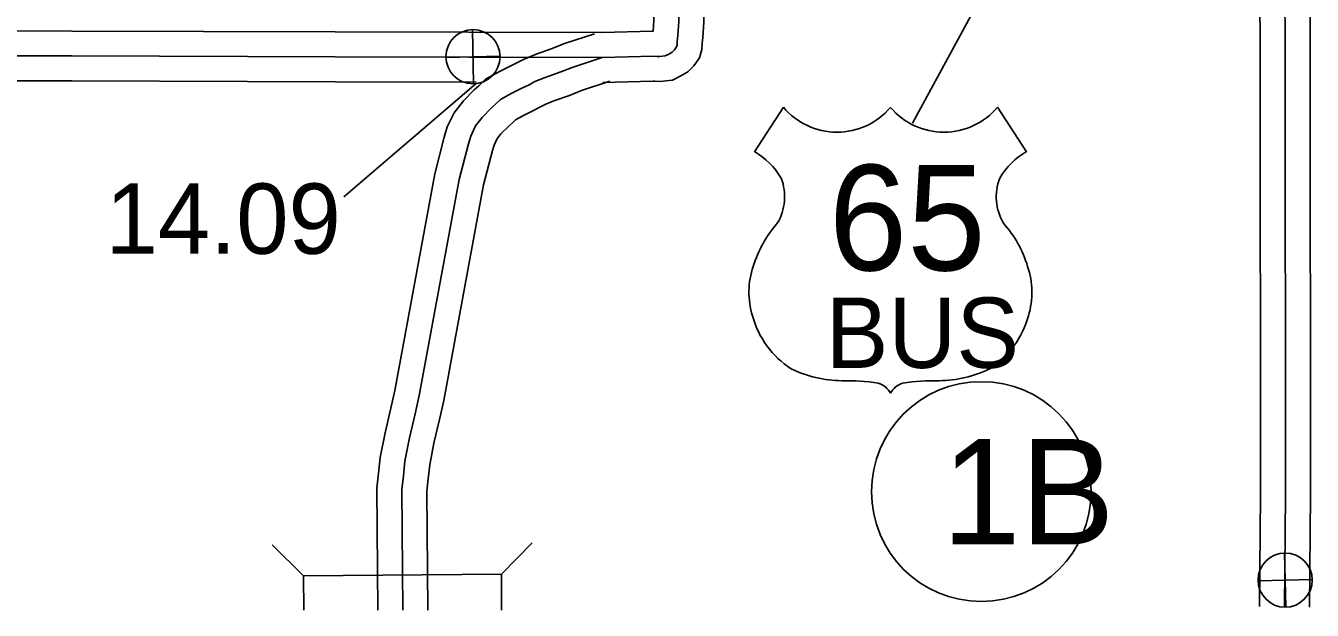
# Model space of a CAD drawing. Extents: x 31699 to 244310, y -8841 to 11474.
# Drawn here: x 142420 to 142936, y -657 to -423 of the extents above; entities that cross this region are included whole.
import ezdxf

# ---------------------------------------------------------------- set-up
doc = ezdxf.new("R2010")
doc.units = 0
for name, color, linetype in [('B_Logo', 7, 'Continuous'), ('Level 21', 7, 'Continuous'), ('R_Border Notes', 7, 'Continuous'), ('R_XS_EARTHWORK_STAGE1', 7, 'Continuous'), ('R_XS_EARTHWORK_STAGE2', 7, 'Continuous'), ('S_WALL_ANNOT', 7, 'Continuous')]:
    doc.layers.add(name, color=color, linetype=linetype)

msp = doc.modelspace()

# ---------------------------------------------------------------- linework, layer by layer
for p, q in [((142775.61, -461.96), (142836.72, -349.8)), ((142723.91, -455.62), (142712.37, -473.46)), ((142809.71, -455.62), (142821.25, -473.46))]:
    msp.add_line(p, q)
for centre, radius, start, end in [((142745.4, -437.54), 28.08, 220.075, 319.6701), ((142788.22, -437.54), 28.08, 220.3299, 319.925), ((142697.3, -499.37), 29.98, 30.7809, 59.9883), ((142836.32, -499.37), 29.98, 120.0117, 149.2191), ((142703.89, -491.46), 20.55, 328.8105, 21.2108), ((142829.73, -491.46), 20.55, 158.7892, 211.1895), ((142757.63, -533.58), 47.94, 138.9565, 162.6913), ((142775.99, -533.58), 47.94, 17.3087, 41.0435), ((142741.81, -529.66), 31.68, 160.9576, 197.3819), ((142791.81, -529.66), 31.68, 342.6181, 19.0424), ((142746.96, -529.57), 36.66, 195.1074, 237.1312), ((142786.66, -529.57), 36.66, 302.8688, 344.8926), ((142747.65, -518.02), 47.07, 244.0771, 269.5779), ((142785.97, -518.02), 47.07, 270.4221, 295.9229), ((142748.74, -651.3), 86.22, 81.1942, 90.9539), ((142759.52, -573.99), 8.26, 28.0342, 72.9864), ((142774.1, -573.99), 8.26, 107.0136, 151.9658), ((142784.88, -651.3), 86.22, 89.0461, 98.8058)]:
    msp.add_arc(centre, radius, start, end)
at = {"layer": 'B_Logo'}
for points in [[(142651.36, -435.75), (142671.97, -435.14), (142673.23, -435.27), (142674.5, -435.34), (142675.57, -435.2), (142676.63, -435.07), (142678.1, -434.33), (142679.43, -433.53), (142680.37, -432.6), (142681.17, -431.46), (142681.37, -430.79), (142681.43, -429.19), (142681.7, -426.86), (142682.09, -421.25), (142682.71, -346.04)], [(142924.61, -380.2), (142924.91, -433.19), (142925.02, -610.9), (142924.64, -655.61)], [(142544.4, -435.48), (142438.99, -435.12), (142397.06, -435.08)], [(142544.4, -435.48), (142651.36, -435.75)], [(142571.47, -656.98), (142571.11, -608.7), (142571.78, -603.23), (142572.37, -597.29), (142574.17, -588.01), (142576.43, -578.4), (142578.09, -571.06), (142594.11, -484.5), (142597.77, -470.28), (142598.7, -467.15), (142600.63, -463.14), (142603.3, -459.73), (142607.03, -455.93), (142608.69, -454.46), (142610.69, -452.52), (142615.16, -450.05), (142618.96, -448.18), (142622.09, -446.64), (142624.43, -445.37), (142628.49, -443.7), (142634.76, -441.5), (142639.69, -439.56), (142651.36, -435.75)]]:
    msp.add_lwpolyline(points, dxfattribs=at)
at = {"layer": 'Level 21'}
for p, q in [((142599.88, -446.28), (142599.38, -424.58)), ((142588.78, -435.68), (142610.48, -435.18)), ((142925.14, -655.77), (142924.64, -634.07)), ((142914.04, -645.17), (142935.74, -644.67))]:
    msp.add_line(p, q, dxfattribs=at)
for centre in [(142599.63, -435.43), (142924.89, -644.92)]:
    msp.add_circle(centre, 10.85, dxfattribs=at)
at = {"layer": 'R_Border Notes'}
msp.add_circle((142803.2, -609.49), 44, dxfattribs=at)
at = {"layer": 'R_XS_EARTHWORK_STAGE1'}
for p, q in [((142531.77, -643.18), (142519.23, -630.82)), ((142610.97, -642.59), (142623.32, -630.05))]:
    msp.add_line(p, q, dxfattribs=at)
msp.add_lwpolyline([(142611.07, -656.98), (142610.97, -642.59), (142531.77, -643.18), (142531.87, -656.98)], dxfattribs=at)
at = {"layer": 'R_XS_EARTHWORK_STAGE2'}
for points in [[(142651.06, -425.75), (142671.79, -425.14), (142672.1, -420.86), (142672.71, -345.96)], [(142651.66, -445.74), (142671.59, -445.15), (142672.45, -445.24), (142674.87, -445.37), (142676.81, -445.12), (142679.58, -444.78), (142682.92, -443.1), (142685.64, -441.47), (142688.05, -439.05), (142690.28, -435.89), (142691.31, -432.46), (142691.41, -429.96), (142691.66, -427.77), (142692.09, -421.64), (142692.71, -346.12)], [(142914.64, -386.84), (142914.91, -433.22), (142915.02, -610.86), (142914.65, -655.52)], [(142934.71, -398.5), (142934.91, -433.15), (142935.02, -610.93), (142934.64, -655.69)], [(142544.43, -425.48), (142439.01, -425.12), (142396.99, -425.08)], [(142544.42, -425.48), (142651.39, -425.75)], [(142561.47, -656.98), (142561.11, -608.14), (142561.84, -602.13), (142562.47, -595.84), (142564.39, -585.92), (142566.68, -576.15), (142568.29, -569.05), (142584.34, -482.34), (142588.13, -467.61), (142589.34, -463.53), (142592.09, -457.83), (142595.76, -453.13), (142600.14, -448.67), (142601.9, -447.11), (142604.69, -444.42), (142610.53, -441.19), (142614.55, -439.21), (142617.5, -437.76), (142620.12, -436.33), (142624.93, -434.36), (142631.27, -432.13), (142636.31, -430.15), (142648.26, -426.24)], [(142544.36, -445.48), (142438.97, -445.12), (142397.12, -445.08)], [(142544.37, -445.48), (142600.9, -445.62)], [(142581.47, -656.98), (142581.12, -609.27), (142581.72, -604.33), (142582.28, -598.74), (142583.95, -590.11), (142586.17, -580.65), (142587.89, -573.08), (142603.88, -486.66), (142607.41, -472.95), (142608.06, -470.76), (142609.17, -468.45), (142610.83, -466.34), (142613.91, -463.19), (142615.48, -461.81), (142616.7, -460.63), (142619.79, -458.92), (142623.37, -457.16), (142626.69, -455.53), (142628.73, -454.42), (142632.06, -453.05), (142638.25, -450.87), (142643.08, -448.97), (142654.47, -445.26)]]:
    msp.add_lwpolyline(points, dxfattribs=at)
at = {"layer": 'S_WALL_ANNOT'}
msp.add_line((142547.88, -491.52), (142600.9, -446.17), dxfattribs=at)

# ---------------------------------------------------------------- texts
for s, height, p in [('65', 42.24, (142742.12, -520.94)), ('BUS', 28.16, (142740.89, -559.97))]:
    msp.add_text(s, height=height).set_placement(p)
at = {"layer": 'R_Border Notes'}
msp.add_text('1B', height=42.24, dxfattribs=at).set_placement((142787.45, -630.61))
at = {"layer": 'S_WALL_ANNOT'}
msp.add_text('14.09', height=28.16, dxfattribs=at).set_placement((142452.46, -514.31))

doc.saveas('drawing.dxf')
